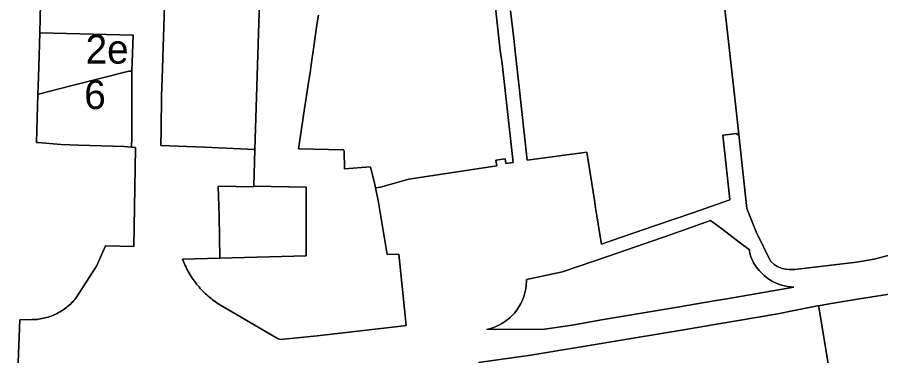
# Model space of a CAD drawing. Extents: x 598968 to 613553, y 4409678 to 4430833.
# Drawn here: x 607634.9 to 607993.4, y 4414474.9 to 4414615.3 of the extents above; entities that cross this region are included whole.
import ezdxf

# ---------------------------------------------------------------- set-up
doc = ezdxf.new("R2010")
doc.units = 0
for name, color, linetype in [('1', 7, 'Continuous'), ('SUBZONA 2e. CARRERS DE CASES. amb projecte especial', 7, 'Continuous'), ('Sòl Rústic Comú', 7, 'Continuous'), ('ZONA 5. CASES UNIFAMILIARS EN RENGLE', 7, 'Continuous'), ('ZONA 6. EDIFICIS DE PISOS_ AÏLLATS I EN PARCEL.LES', 7, 'Continuous')]:
    doc.layers.add(name, color=color, linetype=linetype)

msp = doc.modelspace()

# ---------------------------------------------------------------- linework, layer by layer
at = {"layer": '1'}
for points in [[(607737.6433, 4414691.7784), (607733.5467, 4414560.4563), (607733.0695, 4414545.1587), (607754.7962, 4414544.8323), (607754.7963, 4414544.6227), (607754.8116, 4414516.274), (607719.0592, 4414515.3106), (607703.5627, 4414514.8931), (607703.9063, 4414513.9273), (607704.2072, 4414513.2107), (607704.5227, 4414512.5003), (607704.8526, 4414511.7965), (607705.1967, 4414511.0996), (607705.5551, 4414510.4098), (607705.9274, 4414509.7275), (607706.3136, 4414509.0529), (607706.7134, 4414508.3865), (607707.1267, 4414507.7283), (607707.5534, 4414507.0786), (607707.9933, 4414506.4378), (607708.4461, 4414505.806), (607708.9118, 4414505.1837), (607709.39, 4414504.5709), (607709.8807, 4414503.9682), (607710.3835, 4414503.3754), (607710.8983, 4414502.7932), (607711.4249, 4414502.2215), (607711.9631, 4414501.6606), (607712.5126, 4414501.1109), (607713.0732, 4414500.5724), (607713.6447, 4414500.0455), (607714.2267, 4414499.5305), (607714.8192, 4414499.0275), (607715.4218, 4414498.5366), (607716.0344, 4414498.058), (607716.6565, 4414497.5921), (607717.2879, 4414497.1389), (607717.9286, 4414496.6988), (607718.578, 4414496.2719), (607719.2361, 4414495.8582), (607743.2756, 4414481.7892), (607744.2156, 4414481.6493), (607759.4752, 4414483.1298), (607794.2343, 4414487.0811), (607796.3694, 4414487.4462), (607796.1542, 4414490.1512), (607793.2941, 4414516.9606), (607788.4517, 4414516.8485), (607784.7866, 4414539.2153), (607783.6488, 4414544.4744), (607783.3113, 4414546.0348), (607781.5317, 4414553.04), (607781.4718, 4414553.2758), (607770.8353, 4414552.3682), (607770.6983, 4414560.0177), (607770.3942, 4414560.0253), (607770.3905, 4414560.2322), (607751.6228, 4414560.7188), (607752.3107, 4414565.3013), (607753.4224, 4414572.6638), (607754.289, 4414578.3217), (607754.6723, 4414580.8238), (607755.1218, 4414583.6074), (607755.7314, 4414587.3825), (607756.1223, 4414589.8037), (607756.4637, 4414592.2196), (607756.9222, 4414595.4636), (607757.4776, 4414599.3352), (607757.6122, 4414600.2736), (607758.004, 4414603.0816), (607759.1872, 4414611.1242), (607759.6952, 4414614.5766), (607759.9221, 4414616.1535)], [(607829.0111, 4414660.1042), (607835.4425, 4414601.5212), (607836.1913, 4414596.0551), (607840.8513, 4414555.0757), (607837.7514, 4414554.5657), (607837.4214, 4414556.5456), (607833.6514, 4414555.9256), (607833.9814, 4414553.6056), (607797.4619, 4414548.095), (607785.7521, 4414544.7748), (607783.8436, 4414544.5357), (607783.6488, 4414544.4744), (607784.7866, 4414539.2153), (607788.4517, 4414516.8485), (607793.2941, 4414516.9606), (607796.1542, 4414490.1512), (607796.3694, 4414487.4462), (607794.2343, 4414487.0811), (607759.4752, 4414483.1298), (607744.2156, 4414481.6493), (607743.2756, 4414481.7892), (607719.2361, 4414495.8582), (607718.578, 4414496.2719), (607717.9286, 4414496.6988), (607717.2879, 4414497.1389), (607716.6565, 4414497.5921), (607716.0344, 4414498.058), (607715.4218, 4414498.5366), (607714.8192, 4414499.0275), (607714.2267, 4414499.5305), (607713.6447, 4414500.0455), (607713.0732, 4414500.5724), (607712.5126, 4414501.1109), (607711.9631, 4414501.6606), (607711.4249, 4414502.2215), (607710.8983, 4414502.7932), (607710.3835, 4414503.3754), (607709.8807, 4414503.9682), (607709.39, 4414504.5709), (607708.9118, 4414505.1837), (607708.4461, 4414505.806), (607707.9933, 4414506.4378), (607707.5534, 4414507.0786), (607707.1267, 4414507.7283), (607706.7134, 4414508.3865), (607706.3136, 4414509.0529), (607705.9274, 4414509.7275), (607705.5551, 4414510.4098), (607705.1967, 4414511.0996), (607704.8526, 4414511.7965), (607704.5227, 4414512.5003), (607704.2072, 4414513.2107), (607703.9063, 4414513.9273), (607703.5627, 4414514.8931), (607719.0592, 4414515.3106), (607718.7829, 4414532.6837), (607718.3239, 4414545.1711), (607733.0601, 4414544.9495), (607733.0695, 4414545.1587), (607733.5467, 4414560.4563), (607712.6129, 4414561.3232), (607694.4731, 4414562.0329), (607694.6131, 4414568.8428), (607694.813, 4414582.5826), (607695.063, 4414589.9275), (607695.7929, 4414611.4423), (607696.3329, 4414629.1471)], [(607759.9221, 4414616.1535), (607759.6952, 4414614.5766), (607759.1872, 4414611.1242), (607758.004, 4414603.0816), (607757.6122, 4414600.2736), (607757.4776, 4414599.3352), (607756.9222, 4414595.4636), (607756.4637, 4414592.2196), (607756.1223, 4414589.8037), (607755.7314, 4414587.3825), (607755.1218, 4414583.6074), (607754.6723, 4414580.8238), (607754.289, 4414578.3217), (607753.4224, 4414572.6638), (607752.3107, 4414565.3013), (607751.6228, 4414560.7188), (607770.3905, 4414560.2322), (607770.3942, 4414560.0253), (607770.6983, 4414560.0177), (607770.8353, 4414552.3682), (607781.4718, 4414553.2758), (607781.5317, 4414553.04), (607783.3113, 4414546.0348), (607783.6488, 4414544.4744), (607783.8436, 4414544.5357), (607785.7521, 4414544.7748), (607797.4619, 4414548.095), (607833.9814, 4414553.6056), (607833.6514, 4414555.9256), (607837.4214, 4414556.5456), (607837.7514, 4414554.5657), (607840.8513, 4414555.0757), (607836.1913, 4414596.0551), (607835.4425, 4414601.5212), (607829.0111, 4414660.1042)], [(607644.6175, 4414620.9282), (607644.2638, 4414608.8167), (607644.3361, 4414608.8148), (607683.084, 4414607.7714), (607682.5256, 4414592.9394), (607682.4464, 4414563.3291), (607682.39, 4414563.33), (607682.3812, 4414561.4066), (607684.0155, 4414561.2953), (607684.0092, 4414560.9122), (607683.3432, 4414520.1242), (607671.5254, 4414520.408), (607667.7575, 4414511.9986), (607659.2739, 4414498.7609), (607658.8446, 4414498.2403), (607658.4007, 4414497.7321), (607657.9426, 4414497.2366), (607657.4707, 4414496.7542), (607656.9854, 4414496.2854), (607656.4871, 4414495.8304), (607655.9761, 4414495.3897), (607655.4529, 4414494.9636), (607654.9179, 4414494.5524), (607654.3716, 4414494.1565), (607653.8142, 4414493.776), (607653.2463, 4414493.4115), (607652.6685, 4414493.0632), (607652.0809, 4414492.7313), (607651.4843, 4414492.4162), (607650.8789, 4414492.118), (607650.2654, 4414491.837), (607649.6442, 4414491.5735), (607649.0158, 4414491.3276), (607648.3808, 4414491.0995), (607647.7396, 4414490.8894), (607647.0927, 4414490.6975), (607646.4406, 4414490.5239), (607645.784, 4414490.3687), (607645.1231, 4414490.2323), (607644.4587, 4414490.1145), (607643.7912, 4414490.0155), (607643.1212, 4414489.9354), (607642.4492, 4414489.8743), (607641.7757, 4414489.832), (607641.1014, 4414489.8089), (607636.0528, 4414489.7067), (607634.9289, 4414461.6814)], [(607839.7201, 4414617.9318), (607841.0912, 4414606.5151), (607841.5312, 4414602.3552), (607843.1264, 4414587.5395), (607846.5886, 4414556.0211), (607871.421, 4414559.2362), (607874.5349, 4414539.347), (607875.0229, 4414536.23), (607875.5534, 4414532.8412), (607876.7529, 4414525.1795), (607877.391, 4414521.0968), (607882.1699, 4414522.7437), (607899.9107, 4414528.8571), (607915.4318, 4414534.1384), (607930.7302, 4414539.4676), (607930.7702, 4414539.5976), (607927.8902, 4414566.3372), (607933.7201, 4414566.9973), (607933.7701, 4414566.5273), (607934.4201, 4414566.5974), (607933.1801, 4414577.9472), (607930.4485, 4414602.7655), (607928.7045, 4414618.6149)], [(608001.1695, 4414517.7092), (607990.6696, 4414514.9191), (607983.3097, 4414513.6789), (607957.65, 4414510.5785), (607955.2668, 4414510.6161), (607954.0001, 4414510.6984), (607952.5201, 4414511.0184), (607951.0901, 4414511.5483), (607950.4301, 4414511.8783), (607949.1401, 4414512.7183), (607947.6489, 4414514.1172), (607941.6389, 4414526.2107), (607937.8002, 4414535.9578), (607934.4201, 4414566.5974), (607933.7701, 4414566.5273), (607933.7201, 4414566.9973), (607927.8902, 4414566.3372), (607930.7702, 4414539.5976), (607930.7302, 4414539.4676), (607915.4318, 4414534.1384), (607899.9107, 4414528.8571), (607882.1699, 4414522.7437), (607877.391, 4414521.0968), (607876.7529, 4414525.1795), (607875.5534, 4414532.8412), (607875.0229, 4414536.23), (607874.5349, 4414539.347), (607871.421, 4414559.2362), (607846.5886, 4414556.0211), (607843.1264, 4414587.5395), (607841.5312, 4414602.3552), (607841.0912, 4414606.5151), (607839.7201, 4414617.9318)], [(607928.7045, 4414618.6149), (607930.4485, 4414602.7655), (607933.1801, 4414577.9472), (607934.4201, 4414566.5974), (607937.8002, 4414535.9578), (607941.6389, 4414526.2107), (607947.6489, 4414514.1172), (607949.1401, 4414512.7183), (607950.4301, 4414511.8783), (607951.0901, 4414511.5483), (607952.5201, 4414511.0184), (607954.0001, 4414510.6984), (607955.2668, 4414510.6161), (607957.65, 4414510.5785), (607983.3097, 4414513.6789), (607990.6696, 4414514.9191), (608001.1695, 4414517.7092)], [(607826.4537, 4414472.0626), (607848.0931, 4414475.1233), (607911.4597, 4414485.6176), (607941.6951, 4414490.7139), (607950.6623, 4414492.2448), (607950.6831, 4414492.2484), (607957.4801, 4414493.599), (607967.0537, 4414495.5013), (607967.6014, 4414495.5943), (607972.7594, 4414496.4702), (607984.6218, 4414498.3977), (608000.4391, 4414500.9087)], [(608000.4391, 4414500.9087), (607984.6218, 4414498.3977), (607972.7594, 4414496.4702), (607967.6014, 4414495.5943), (607967.6737, 4414495.064), (607980.7105, 4414415.8672), (607978.1651, 4414415.5036), (607979.5701, 4414405.8602), (607979.5497, 4414401.3586), (607980.4717, 4414392.011), (607979.7365, 4414379.574), (607984.2305, 4414379.6084), (607989.7789, 4414380.3686), (607996.3761, 4414383.2162)], [(607980.7105, 4414415.8672), (607967.6737, 4414495.064), (607967.6014, 4414495.5943), (607967.0537, 4414495.5013), (607957.4801, 4414493.599), (607950.6831, 4414492.2484), (607950.6623, 4414492.2448), (607941.6951, 4414490.7139), (607911.4597, 4414485.6176), (607848.0931, 4414475.1233), (607826.4537, 4414472.0626)]]:
    msp.add_lwpolyline(points, dxfattribs=at)
for points in [[(607733.0695, 4414545.1587), (607733.0601, 4414544.9495), (607718.3239, 4414545.1711), (607718.7829, 4414532.6837), (607719.0592, 4414515.3106), (607754.8116, 4414516.274), (607754.7963, 4414544.6227), (607754.7962, 4414544.8323)], [(607942.8802, 4414510.1982), (607943.5502, 4414509.4682), (607944.9802, 4414508.0882), (607946.5402, 4414506.8583), (607947.3602, 4414506.2983), (607948.5102, 4414505.6483), (607949.6901, 4414505.0783), (607950.9001, 4414504.5884), (607952.1401, 4414504.1784), (607953.4101, 4414503.8484), (607954.7001, 4414503.5985), (607956.0001, 4414503.4385), (607957.3101, 4414503.3485), (607929.4904, 4414498.498), (607924.1905, 4414497.5879), (607909.0507, 4414494.9777), (607894.0709, 4414492.4374), (607878.3511, 4414489.8171), (607865.2613, 4414487.5769), (607853.7915, 4414485.8367), (607829.7117, 4414485.6962), (607831.0217, 4414486.0362), (607832.3217, 4414486.4563), (607833.5817, 4414486.9663), (607834.8217, 4414487.5363), (607836.0217, 4414488.1863), (607837.1716, 4414488.9163), (607839.3416, 4414490.5564), (607840.3516, 4414491.4764), (607841.3016, 4414492.4564), (607842.2916, 4414493.7164), (607843.1815, 4414495.0664), (607843.9715, 4414496.4764), (607844.6515, 4414497.9364), (607845.2115, 4414499.4464), (607845.6615, 4414500.9964), (607845.9915, 4414502.5664), (607846.2015, 4414504.1664), (607846.2915, 4414505.7764), (607846.2815, 4414506.4164), (607861.3113, 4414509.7166), (607880.321, 4414516.217), (607906.3206, 4414525.1173), (607922.7004, 4414530.9575), (607927.3303, 4414527.6477), (607934.6603, 4414521.9379), (607938.8902, 4414518.798), (607938.9402, 4414518.238), (607939.0902, 4414517.4281), (607939.5002, 4414515.8381), (607940.0802, 4414514.2981), (607940.5602, 4414513.4281), (607941.6502, 4414511.7581)], [(607853.7915, 4414485.8367), (607865.2613, 4414487.5769), (607878.3511, 4414489.8171), (607894.0709, 4414492.4374), (607909.0507, 4414494.9777), (607924.1905, 4414497.5879), (607929.4904, 4414498.498), (607957.3101, 4414503.3485), (607956.0001, 4414503.4385), (607954.7001, 4414503.5985), (607953.4101, 4414503.8484), (607952.1401, 4414504.1784), (607950.9001, 4414504.5884), (607949.6901, 4414505.0783), (607948.5102, 4414505.6483), (607947.3602, 4414506.2983), (607946.5402, 4414506.8583), (607944.9802, 4414508.0882), (607943.5502, 4414509.4682), (607942.8802, 4414510.1982), (607941.6502, 4414511.7581), (607940.5602, 4414513.4281), (607940.0802, 4414514.2981), (607939.5002, 4414515.8381), (607939.0902, 4414517.4281), (607938.9402, 4414518.238), (607938.8902, 4414518.798), (607934.6603, 4414521.9379), (607927.3303, 4414527.6477), (607922.7004, 4414530.9575), (607906.3206, 4414525.1173), (607880.321, 4414516.217), (607861.3113, 4414509.7166), (607846.2815, 4414506.4164), (607846.2915, 4414505.7764), (607846.2015, 4414504.1664), (607845.9915, 4414502.5664), (607845.6615, 4414500.9964), (607845.2115, 4414499.4464), (607844.6515, 4414497.9364), (607843.9715, 4414496.4764), (607843.1815, 4414495.0664), (607842.2916, 4414493.7164), (607841.3016, 4414492.4564), (607840.3516, 4414491.4764), (607839.3416, 4414490.5564), (607837.1716, 4414488.9163), (607836.0217, 4414488.1863), (607834.8217, 4414487.5363), (607833.5817, 4414486.9663), (607832.3217, 4414486.4563), (607831.0217, 4414486.0362), (607829.7117, 4414485.6962)]]:
    msp.add_lwpolyline(points, close=True, dxfattribs=at)
at = {"layer": 'SUBZONA 2e. CARRERS DE CASES. amb projecte especial'}
msp.add_lwpolyline([(607682.5256, 4414592.9394), (607683.084, 4414607.7714), (607644.3361, 4414608.8148), (607644.2638, 4414608.8167), (607643.9939, 4414599.5726), (607643.7277, 4414590.4568), (607643.5179, 4414583.2722), (607643.5673, 4414583.2933), (607643.6986, 4414583.3273), (607657.7736, 4414586.972), (607681.1933, 4414592.8823)], close=True, dxfattribs=at)
at = {"layer": 'Sòl Rústic Comú'}
msp.add_lwpolyline([(607634.9289, 4414461.6814), (607636.0528, 4414489.7067), (607641.1014, 4414489.8089), (607641.7757, 4414489.832), (607642.4492, 4414489.8743), (607643.1212, 4414489.9354), (607643.7912, 4414490.0155), (607644.4587, 4414490.1145), (607645.1231, 4414490.2323), (607645.784, 4414490.3687), (607646.4406, 4414490.5239), (607647.0927, 4414490.6975), (607647.7396, 4414490.8894), (607648.3808, 4414491.0995), (607649.0158, 4414491.3276), (607649.6442, 4414491.5735), (607650.2654, 4414491.837), (607650.8789, 4414492.118), (607651.4843, 4414492.4162), (607652.0809, 4414492.7313), (607652.6685, 4414493.0632), (607653.2463, 4414493.4115), (607653.8142, 4414493.776), (607654.3716, 4414494.1565), (607654.9179, 4414494.5524), (607655.4529, 4414494.9636), (607655.9761, 4414495.3897), (607656.4871, 4414495.8304), (607656.9854, 4414496.2854), (607657.4707, 4414496.7542), (607657.9426, 4414497.2366), (607658.4007, 4414497.7321), (607658.8446, 4414498.2403), (607659.2739, 4414498.7609), (607667.7575, 4414511.9986), (607671.5254, 4414520.408), (607683.3432, 4414520.1242), (607684.0092, 4414560.9122), (607684.0155, 4414561.2953), (607682.3812, 4414561.4066), (607679.3275, 4414561.5995), (607660.5397, 4414562.2109), (607653.0117, 4414562.4559), (607643.5589, 4414563.2729), (607642.9354, 4414563.3268), (607643.5179, 4414583.2722), (607643.7277, 4414590.4568), (607643.9939, 4414599.5726), (607644.2638, 4414608.8167), (607644.6175, 4414620.9282)], dxfattribs=at)
at = {"layer": 'ZONA 5. CASES UNIFAMILIARS EN RENGLE'}
msp.add_lwpolyline([(607733.5467, 4414560.4563), (607737.6433, 4414691.7784), (607740.0324, 4414768.3637), (607740.6318, 4414784.7312), (607740.7036, 4414786.6868), (607742.0334, 4414807.9869), (607701.7044, 4414809.3036), (607701.6922, 4414808.9202), (607701.2422, 4414792.9304), (607700.8523, 4414775.2006), (607700.5323, 4414764.7207), (607699.6624, 4414736.921), (607698.2226, 4414688.1015), (607696.7378, 4414643.1769), (607696.6328, 4414639.682), (607696.3329, 4414629.1471), (607695.7929, 4414611.4423), (607695.063, 4414589.9275), (607694.813, 4414582.5826), (607694.6131, 4414568.8428), (607694.4731, 4414562.0329), (607712.6129, 4414561.3232)], close=True, dxfattribs=at)
at = {"layer": 'ZONA 6. EDIFICIS DE PISOS_ AÏLLATS I EN PARCEL.LES'}
msp.add_lwpolyline([(607682.3812, 4414561.4066), (607682.39, 4414563.33), (607682.4464, 4414563.3291), (607682.5256, 4414592.9394), (607681.1933, 4414592.8823), (607657.7736, 4414586.972), (607643.6986, 4414583.3273), (607643.5673, 4414583.2933), (607643.5179, 4414583.2722), (607642.9354, 4414563.3268), (607643.5589, 4414563.2729), (607653.0117, 4414562.4559), (607660.5397, 4414562.2109), (607679.3275, 4414561.5995)], close=True, dxfattribs=at)

# ---------------------------------------------------------------- texts
at = {"layer": 'SUBZONA 2e. CARRERS DE CASES. amb projecte especial'}
msp.add_text('2e', height=12, dxfattribs=at).set_placement((607663.301, 4414596.0444))
at = {"layer": 'ZONA 6. EDIFICIS DE PISOS_ AÏLLATS I EN PARCEL.LES'}
msp.add_text('6', height=12, dxfattribs=at).set_placement((607662.7305, 4414577.173))

doc.saveas('drawing.dxf')
